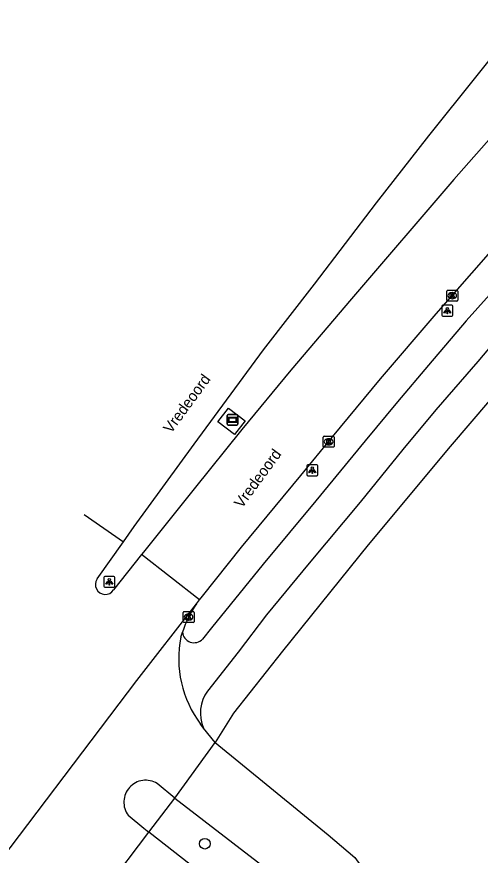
# Model space of a CAD drawing. Extents: x 159280 to 160375, y 384531 to 385872.
# Drawn here: x 159594.4 to 159637, y 385785 to 385862 of the extents above; entities that cross this region are included whole.
import ezdxf

# ---------------------------------------------------------------- set-up
doc = ezdxf.new("R2010")
doc.units = 0
for name, color, linetype in [('IMGEO_Berm_groen', 7, 'Continuous'), ('IMGEO_Boom', 7, 'Continuous'), ('IMGEO_Fietspad_open', 7, 'Continuous'), ('IMGEO_Kolk', 7, 'Continuous'), ('IMGEO_Lichtpunt', 7, 'Continuous'), ('IMGEO_Openbare_ruimte_label', 7, 'Continuous'), ('IMGEO_Reclamebord', 7, 'Continuous'), ('IMGEO_Rijbaan_lokaal_gesloten', 7, 'Continuous'), ('IMGEO_Rijbaan_lokaal_open', 7, 'Continuous'), ('IMGEO_Verkeerseiland_open', 7, 'Continuous'), ('IMGEO_Voetpad_open', 7, 'Continuous')]:
    doc.layers.add(name, color=color, linetype=linetype)

msp = doc.modelspace()

# ---------------------------------------------------------------- linework, layer by layer
at = {"layer": 'IMGEO_Berm_groen'}
msp.add_lwpolyline([(159615.369, 385824.943), (159614.39, 385823.675), (159612.884, 385824.837), (159613.863, 385826.105), (159615.369, 385824.943)], dxfattribs=at)
at = {"layer": 'IMGEO_Boom'}
msp.add_circle((159611.679, 385786.089), 0.489, dxfattribs=at)
at = {"layer": 'IMGEO_Fietspad_open'}
for points in [[(159647.761, 385851.747), (159649.261, 385849.43), (159645.086, 385844.772), (159642.494, 385841.815), (159638.9, 385837.682), (159635.657, 385834.118), (159632.221, 385830.035), (159629.359, 385826.679), (159626.405, 385823.082), (159621.876, 385817.584), (159617.024, 385811.778), (159612.302, 385805.901), (159611.478, 385804.885)], [(159646.937, 385842.201), (159640.698, 385835.065), (159636.74, 385830.394), (159632.884, 385825.933), (159629.85, 385822.288), (159625.943, 385817.467), (159621.272, 385811.86), (159617.354, 385807.099), (159614.736, 385803.686), (159611.934, 385800.111)]]:
    msp.add_lwpolyline(points, dxfattribs=at)
for centre, radius, start, end in [((159610.695, 385805.632), 1.082, 186.00903, 316.32774), ((159614.764, 385798.062), 3.493, 144.09697, 202.83114)]:
    msp.add_arc(centre, radius, start, end, dxfattribs=at)
at = {"layer": 'IMGEO_Kolk'}
for p, q in [((159633.897, 385836.002), (159633.897, 385836.854)), ((159633.972, 385836.928), (159634.824, 385836.928)), ((159634.385, 385836.708), (159634.41, 385836.708)), ((159634.898, 385836.854), (159634.898, 385836.002)), ((159634.824, 385835.928), (159633.972, 385835.928)), ((159634.408, 385836.148), (159634.383, 385836.148)), ((159622.55, 385822.583), (159622.55, 385823.435)), ((159622.625, 385823.509), (159623.477, 385823.509)), ((159623.551, 385823.435), (159623.551, 385822.583)), ((159623.061, 385822.729), (159623.036, 385822.729)), ((159623.038, 385823.289), (159623.063, 385823.289)), ((159623.477, 385822.509), (159622.625, 385822.509)), ((159609.685, 385806.48), (159609.685, 385807.332)), ((159609.76, 385807.406), (159610.612, 385807.406)), ((159610.686, 385807.332), (159610.686, 385806.48)), ((159610.196, 385806.626), (159610.171, 385806.626)), ((159610.173, 385807.186), (159610.198, 385807.186)), ((159610.612, 385806.406), (159609.76, 385806.406))]:
    msp.add_line(p, q, dxfattribs=at)
for points in [[(159633.897, 385836.002), (159633.897, 385836.854)], [(159633.972, 385836.928), (159634.824, 385836.928)], [(159634.218, 385836.628), (159634.341, 385836.628), (159634.341, 385836.477), (159634.471, 385836.628), (159634.635, 385836.628), (159634.489, 385836.477), (159634.642, 385836.228), (159634.49, 385836.228), (159634.405, 385836.392), (159634.341, 385836.325), (159634.341, 385836.228), (159634.218, 385836.228), (159634.218, 385836.628)], [(159634.898, 385836.854), (159634.898, 385836.002)], [(159634.824, 385835.928), (159633.972, 385835.928)], [(159622.55, 385822.583), (159622.55, 385823.435)], [(159622.625, 385823.509), (159623.477, 385823.509)], [(159623.551, 385823.435), (159623.551, 385822.583)], [(159622.871, 385823.209), (159622.994, 385823.209), (159622.994, 385823.058), (159623.124, 385823.209), (159623.288, 385823.209), (159623.142, 385823.058), (159623.295, 385822.809), (159623.143, 385822.809), (159623.058, 385822.973), (159622.994, 385822.906), (159622.994, 385822.809), (159622.871, 385822.809), (159622.871, 385823.209)], [(159623.477, 385822.509), (159622.625, 385822.509)], [(159609.685, 385806.48), (159609.685, 385807.332)], [(159609.76, 385807.406), (159610.612, 385807.406)], [(159610.686, 385807.332), (159610.686, 385806.48)], [(159610.006, 385807.106), (159610.129, 385807.106), (159610.129, 385806.955), (159610.259, 385807.106), (159610.423, 385807.106), (159610.277, 385806.955), (159610.43, 385806.706), (159610.278, 385806.706), (159610.193, 385806.87), (159610.129, 385806.803), (159610.129, 385806.706), (159610.006, 385806.706), (159610.006, 385807.106)], [(159610.612, 385806.406), (159609.76, 385806.406)]]:
    msp.add_lwpolyline(points, dxfattribs=at)
for centre, start, end in [((159633.974, 385836.852), 91.55205, 178.44795), ((159633.974, 385836.852), 91.55205, 178.44795), ((159634.822, 385836.852), 1.55205, 88.44795), ((159634.822, 385836.852), 1.55205, 88.44795), ((159633.974, 385836.004), 181.55205, 268.44795), ((159633.974, 385836.004), 181.55205, 268.44795), ((159634.822, 385836.004), 271.55205, 358.44795), ((159634.822, 385836.004), 271.55205, 358.44795), ((159622.627, 385823.433), 91.55205, 178.44795), ((159622.627, 385823.433), 91.55205, 178.44795), ((159623.475, 385823.433), 1.55205, 88.44795), ((159623.475, 385823.433), 1.55205, 88.44795), ((159622.627, 385822.585), 181.55205, 268.44795), ((159622.627, 385822.585), 181.55205, 268.44795), ((159623.475, 385822.585), 271.55205, 358.44795), ((159623.475, 385822.585), 271.55205, 358.44795), ((159609.762, 385807.33), 91.55205, 178.44795), ((159609.762, 385807.33), 91.55205, 178.44795), ((159610.61, 385807.33), 1.55205, 88.44795), ((159610.61, 385807.33), 1.55205, 88.44795), ((159609.762, 385806.482), 181.55205, 268.44795), ((159609.762, 385806.482), 181.55205, 268.44795), ((159610.61, 385806.482), 271.55205, 358.44795), ((159610.61, 385806.482), 271.55205, 358.44795)]:
    msp.add_arc(centre, 0.0765, start, end, dxfattribs=at)
for centre, major_axis, ratio, start_param, end_param in [((159634.384, 385836.428), (-0.387, 0.002), 0.722429, 4.712389, 7.853982), ((159634.409, 385836.428), (-0.39, 0.002), 0.717154, 1.570796, 4.712389), ((159623.037, 385823.009), (-0.387, 0.002), 0.722429, 4.712389, 7.853982), ((159623.062, 385823.009), (-0.39, 0.002), 0.717154, 1.570796, 4.712389), ((159610.172, 385806.906), (-0.387, 0.002), 0.722429, 4.712389, 7.853982), ((159610.197, 385806.906), (-0.39, 0.002), 0.717154, 1.570796, 4.712389)]:
    msp.add_ellipse(centre, major_axis=major_axis, ratio=ratio, start_param=start_param, end_param=end_param, dxfattribs=at)
at = {"layer": 'IMGEO_Lichtpunt'}
for p, q in [((159633.448, 385835.453), (159633.448, 385834.646)), ((159633.448, 385835.453), (159633.448, 385834.646)), ((159634.35, 385835.548), (159633.542, 385835.548)), ((159634.35, 385835.548), (159633.542, 385835.548)), ((159634.444, 385834.646), (159634.444, 385835.453)), ((159634.444, 385834.646), (159634.444, 385835.453)), ((159633.542, 385834.552), (159634.35, 385834.552)), ((159633.542, 385834.552), (159634.35, 385834.552)), ((159621.045, 385820.793), (159621.045, 385819.986)), ((159621.045, 385820.793), (159621.045, 385819.986)), ((159621.947, 385820.888), (159621.139, 385820.888)), ((159621.947, 385820.888), (159621.139, 385820.888)), ((159622.041, 385819.986), (159622.041, 385820.793)), ((159622.041, 385819.986), (159622.041, 385820.793)), ((159621.139, 385819.892), (159621.947, 385819.892)), ((159621.139, 385819.892), (159621.947, 385819.892)), ((159602.411, 385810.541), (159602.411, 385809.734)), ((159602.411, 385810.541), (159602.411, 385809.734)), ((159603.313, 385810.636), (159602.505, 385810.636)), ((159603.313, 385810.636), (159602.505, 385810.636)), ((159603.407, 385809.734), (159603.407, 385810.541)), ((159603.407, 385809.734), (159603.407, 385810.541)), ((159602.505, 385809.64), (159603.313, 385809.64)), ((159602.505, 385809.64), (159603.313, 385809.64))]:
    msp.add_line(p, q, dxfattribs=at)
for points in [[(159633.822, 385835.117), (159633.861, 385835.089), (159633.673, 385834.827), (159633.635, 385834.854), (159633.822, 385835.117)], [(159633.924, 385835.069), (159633.971, 385835.069), (159633.971, 385834.747), (159633.924, 385834.747), (159633.924, 385835.069)], [(159634.034, 385835.089), (159634.072, 385835.116), (159634.259, 385834.854), (159634.22, 385834.826), (159634.034, 385835.089)], [(159621.419, 385820.457), (159621.458, 385820.429), (159621.27, 385820.167), (159621.232, 385820.194), (159621.419, 385820.457)], [(159621.521, 385820.409), (159621.568, 385820.409), (159621.568, 385820.087), (159621.521, 385820.087), (159621.521, 385820.409)], [(159621.631, 385820.429), (159621.669, 385820.456), (159621.856, 385820.194), (159621.817, 385820.166), (159621.631, 385820.429)], [(159602.785, 385810.205), (159602.824, 385810.177), (159602.636, 385809.915), (159602.598, 385809.942), (159602.785, 385810.205)], [(159602.887, 385810.157), (159602.934, 385810.157), (159602.934, 385809.835), (159602.887, 385809.835), (159602.887, 385810.157)], [(159602.997, 385810.177), (159603.035, 385810.204), (159603.222, 385809.942), (159603.183, 385809.914), (159602.997, 385810.177)]]:
    msp.add_lwpolyline(points, dxfattribs=at)
for centre in [(159633.947, 385835.251), (159621.544, 385820.591), (159602.91, 385810.339)]:
    msp.add_circle(centre, 0.0994, dxfattribs=at)
for centre, start, end in [((159633.542, 385835.453), 90, 180), ((159633.542, 385835.453), 90, 180), ((159634.35, 385835.453), 0, 90), ((159634.35, 385835.453), 0, 90), ((159633.542, 385834.646), 180, 270), ((159633.542, 385834.646), 180, 270), ((159634.35, 385834.646), 270, 0), ((159634.35, 385834.646), 270, 360), ((159621.139, 385820.793), 90, 180), ((159621.139, 385820.793), 90, 180), ((159621.947, 385820.793), 0, 90), ((159621.947, 385820.793), 0, 90), ((159621.139, 385819.986), 180, 270), ((159621.139, 385819.986), 180, 270), ((159621.947, 385819.986), 270, 0), ((159621.947, 385819.986), 270, 360), ((159602.505, 385810.541), 90, 180), ((159602.505, 385810.541), 90, 180), ((159603.313, 385810.541), 0, 90), ((159603.313, 385810.541), 0, 90), ((159602.505, 385809.734), 180, 270), ((159602.505, 385809.734), 180, 270), ((159603.313, 385809.734), 270, 0), ((159603.313, 385809.734), 270, 360)]:
    msp.add_arc(centre, 0.0946, start, end, dxfattribs=at)
at = {"layer": 'IMGEO_Reclamebord'}
for p, q in [((159613.724, 385824.622), (159613.724, 385825.422)), ((159613.724, 385825.422), (159613.724, 385824.622)), ((159613.824, 385825.522), (159614.614, 385825.522)), ((159614.614, 385825.522), (159613.824, 385825.522)), ((159614.714, 385825.422), (159614.714, 385824.622)), ((159614.714, 385824.622), (159614.714, 385825.422)), ((159614.614, 385824.522), (159613.824, 385824.522)), ((159613.824, 385824.522), (159614.614, 385824.522))]:
    msp.add_line(p, q, dxfattribs=at)
for points in [[(159613.825, 385825.254), (159614.613, 385825.254), (159614.613, 385824.79), (159613.825, 385824.79), (159613.825, 385825.254)], [(159613.89, 385825.189), (159613.89, 385824.855), (159614.548, 385824.855), (159614.548, 385825.189), (159613.89, 385825.189)]]:
    msp.add_lwpolyline(points, dxfattribs=at)
for centre, start, end in [((159613.824, 385825.422), 90, 180), ((159613.824, 385825.422), 90, 180), ((159614.614, 385825.422), 0, 90), ((159614.614, 385825.422), 360, 90), ((159613.824, 385824.622), 180, 270), ((159613.824, 385824.622), 180, 270), ((159614.614, 385824.622), 270, 0), ((159614.614, 385824.622), 270, 0)]:
    msp.add_arc(centre, 0.1, start, end, dxfattribs=at)
at = {"layer": 'IMGEO_Rijbaan_lokaal_gesloten'}
for points in [[(159604.206, 385813.829), (159605.184, 385815.216), (159610.703, 385822.79), (159617.066, 385831.459), (159621.739, 385837.477), (159627.437, 385844.938), (159632.24, 385851.105), (159641.011, 385862.043)], [(159643.86, 385857.632), (159638.447, 385851.528), (159634.542, 385847.087), (159625.141, 385836.132), (159619.587, 385829.569), (159615.067, 385824.141), (159610.706, 385818.671), (159606.034, 385812.864), (159605.876, 385812.663)], [(159611.19, 385808.473), (159611.459, 385808.819), (159615.041, 385813.325), (159620.496, 385819.899), (159623.409, 385823.446), (159627.819, 385828.774), (159632.931, 385834.749), (159637.711, 385840.226), (159641.858, 385844.916), (159644.777, 385848.266), (159647.761, 385851.747)], [(159600.612, 385816.338), (159604.206, 385813.829)], [(159601.787, 385810.402), (159604.206, 385813.829)], [(159605.876, 385812.663), (159603.3, 385809.397)], [(159611.19, 385808.473), (159605.876, 385812.663)], [(159590.428, 385781.299), (159605.425, 385801.078), (159610.92, 385808.127)], [(159610.92, 385808.127), (159611.19, 385808.473)], [(159608.937, 385790.271), (159612.642, 385795.389)], [(159612.642, 385795.389), (159622.991, 385786.902), (159625.455, 385784.808), (159626.718, 385783.067), (159628.203, 385781.012), (159643.254, 385756.554)], [(159608.937, 385790.271), (159619.589, 385782.056)], [(159602.642, 385782.016), (159606.544, 385787.133)], [(159623.991, 385773.486), (159606.544, 385787.133)]]:
    msp.add_lwpolyline(points, dxfattribs=at)
msp.add_arc((159602.536, 385809.889), 0.908, 145.58963, 327.22271, dxfattribs=at)
at = {"layer": 'IMGEO_Rijbaan_lokaal_open'}
for points in [[(159609.484, 385805.06), (159609.619, 385805.519)], [(159611.544, 385796.707), (159611.291, 385797.079)], [(159612.642, 385795.389), (159611.544, 385796.707)], [(159608.937, 385790.271), (159607.306, 385791.622), (159607.154, 385791.705), (159606.995, 385791.776), (159606.831, 385791.833), (159606.663, 385791.875), (159606.491, 385791.902), (159606.318, 385791.915), (159606.144, 385791.913), (159605.972, 385791.895), (159605.801, 385791.863), (159605.634, 385791.817), (159605.471, 385791.756), (159605.314, 385791.681), (159605.164, 385791.593), (159605.023, 385791.493), (159604.89, 385791.381), (159604.768, 385791.258), (159604.657, 385791.124), (159604.557, 385790.982), (159604.471, 385790.831), (159604.397, 385790.674), (159604.338, 385790.511), (159604.292, 385790.343), (159604.261, 385790.172), (159604.246, 385789.999), (159604.245, 385789.826), (159604.259, 385789.653), (159604.287, 385789.482), (159604.331, 385789.313), (159604.389, 385789.15), (159604.46, 385788.991), (159604.545, 385788.84), (159604.643, 385788.697), (159606.071, 385787.522), (159606.544, 385787.133)]]:
    msp.add_lwpolyline(points, dxfattribs=at)
for centre, radius, start, end in [((159618.684, 385802.626), 9.515, 144.67818, 162.29722), ((159619.155, 385803.055), 9.877, 168.28542, 217.22939)]:
    msp.add_arc(centre, radius, start, end, dxfattribs=at)
at = {"layer": 'IMGEO_Verkeerseiland_open'}
msp.add_lwpolyline([(159606.544, 385787.133), (159608.937, 385790.271)], dxfattribs=at)
at = {"layer": 'IMGEO_Voetpad_open'}
msp.add_lwpolyline([(159660.88, 385840.92), (159654.797, 385840.882), (159649.953, 385840.851), (159644.349, 385834.461), (159643.404, 385833.358), (159634.208, 385822.567), (159626.684, 385813.536), (159618.797, 385803.761), (159614.311, 385798.07), (159612.642, 385795.389)], dxfattribs=at)

# ---------------------------------------------------------------- texts
at = {"layer": 'IMGEO_Openbare_ruimte_label'}
for p in [(159608.58, 385823.707), (159615.083, 385816.829)]:
    msp.add_text('Vredeoord', height=1, rotation=53.82936, dxfattribs=at).set_placement(p)

doc.saveas('drawing.dxf')
